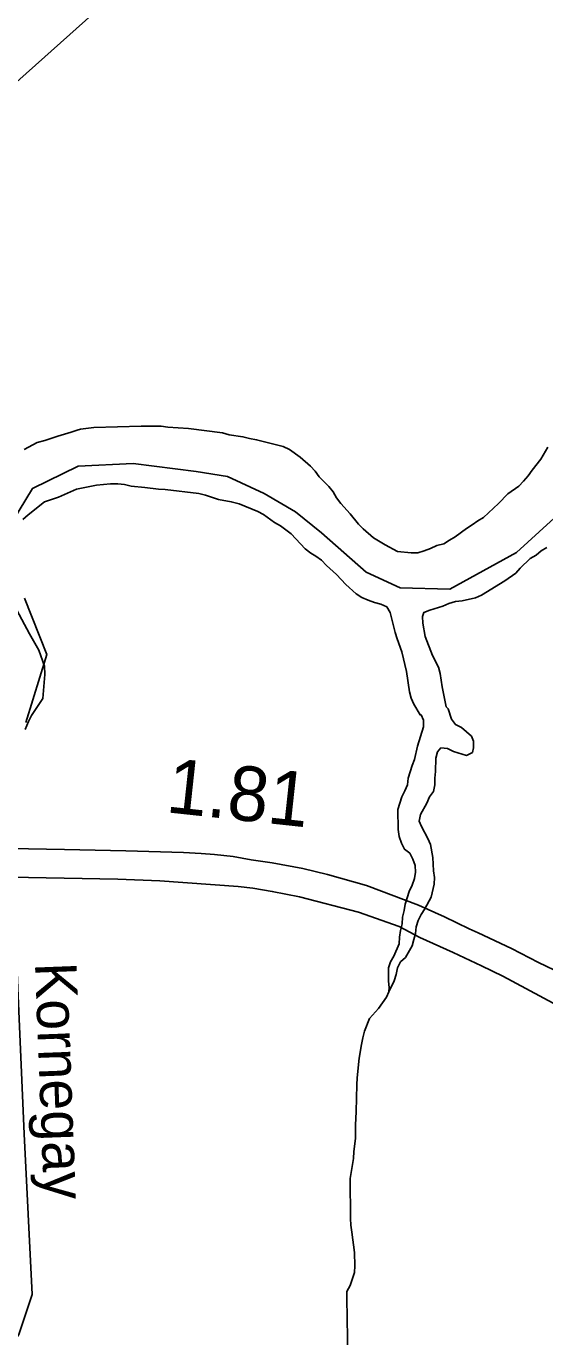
# Model space of a CAD drawing. Extents: x 2290055 to 2389491, y 66597 to 237875.
# Drawn here: x 2329513 to 2330699, y 185325 to 188328 of the extents above; entities that cross this region are included whole.
import ezdxf

# ---------------------------------------------------------------- set-up
doc = ezdxf.new("R2010")
doc.units = 0
for name, color, linetype in [('Exist Aviation Commercial or Municipal Perimeter Paved', 7, 'Continuous'), ('Exist Boundary Political City Limit New', 7, 'Continuous'), ('Exist Hydrographic Creek Double Shore', 7, 'Continuous'), ('Exist Hydrographic Creek Single Shore', 7, 'Continuous'), ('Exist Road Non-System Type 51', 7, 'Continuous'), ('Exist Road Non-System Type 51 Label', 7, 'Continuous'), ('Exist Road Primary US Divided Attributed', 7, 'Continuous'), ('Exist Road Primary US Mileage Hundredths English Label', 7, 'Continuous'), ('Map Preparation Boundary City Limit Buffer Line', 7, 'Continuous')]:
    doc.layers.add(name, color=color, linetype=linetype)

msp = doc.modelspace()

# ---------------------------------------------------------------- linework, layer by layer
at = {"layer": 'Exist Aviation Commercial or Municipal Perimeter Paved'}
msp.add_lwpolyline([(2330641.5, 192135.8), (2331299.6, 190465.1), (2331362.2, 190297.6), (2331402.5, 190191.1), (2328871.7, 187864.1), (2328982.4, 187746.4), (2331486.6, 189986.4), (2331942.2, 188840.1), (2332078.1, 188895.5), (2331604, 190103.1), (2331828, 190308), (2332027.5, 190474), (2333863.9, 192135.8)], dxfattribs=at)
at = {"layer": 'Exist Boundary Political City Limit New'}
for points in [[(2329464.2, 187164.1), (2329527.2, 187268.9), (2329632, 187319.9), (2329757.8, 187325.8), (2329901.5, 187307.9), (2329973.2, 187295.9), (2330057, 187257), (2330129, 187215), (2330188.8, 187167.1), (2330290.5, 187077.3), (2330368.2, 187041.3), (2330482.2, 187038.3), (2330634.8, 187122.2), (2330772.5, 187248)], [(2329512.2, 186732.8), (2329560.2, 186888.6), (2329509.2, 187017.4)]]:
    msp.add_lwpolyline(points, dxfattribs=at)
at = {"layer": 'Exist Hydrographic Creek Double Shore'}
for points in [[(2329508, 187358.1), (2329538.2, 187373.9), (2329555.2, 187378.5), (2329585.5, 187388.8), (2329615.5, 187397.5), (2329629.5, 187402.7), (2329637, 187404.6), (2329667.5, 187408.2), (2329775.5, 187411.7), (2329822, 187411.4), (2329837, 187409.4), (2329884, 187406), (2329962.2, 187396.3), (2329977.5, 187392), (2330008.7, 187387.3), (2330024, 187383.3), (2330040, 187380.6), (2330100.5, 187364.9), (2330115, 187358.5), (2330140, 187340.4), (2330163.2, 187320.3)], [(2330163.2, 187320.3), (2330173.7, 187308.3), (2330183.5, 187295.2), (2330205.5, 187273.7), (2330215.2, 187260.8), (2330223, 187247.7), (2330232.5, 187234.7), (2330254.2, 187210.9), (2330273.5, 187187.1), (2330284, 187176), (2330307.7, 187155.7), (2330334, 187139.6), (2330362.2, 187124.5), (2330393.7, 187121.4), (2330409, 187121.5), (2330423.7, 187125.6), (2330438, 187131.1), (2330452.5, 187137.9), (2330468.5, 187142.2), (2330481.2, 187150.4), (2330494.7, 187157.8), (2330520.5, 187177.4), (2330533.5, 187185.2), (2330546, 187194.4), (2330559, 187202.6), (2330593.7, 187234.7), (2330614.7, 187256.7), (2330640, 187274.3), (2330650.7, 187285.3), (2330661.5, 187297.8), (2330670.5, 187310.7), (2330690.5, 187335.8), (2330706.2, 187363.5)], [(2330342.5, 186115.2), (2330343.5, 186125.2), (2330342, 186140.2), (2330341.5, 186170.3), (2330346.7, 186184.4), (2330354, 186197.6), (2330366.5, 186225.4), (2330367, 186240.8), (2330369, 186255.7), (2330373, 186271), (2330374.2, 186286.6), (2330377.7, 186301.5), (2330380, 186316.6), (2330389.5, 186345.7), (2330396.2, 186360.1), (2330401, 186374.8), (2330403.7, 186390), (2330402.5, 186405), (2330397.2, 186419.1), (2330390.7, 186432.9), (2330378.5, 186442.3), (2330371.5, 186456.5), (2330366.2, 186471.2), (2330364, 186487.1), (2330363.5, 186532.9), (2330372, 186562.4), (2330379.2, 186575.7), (2330385.5, 186589.6), (2330387, 186605), (2330395.7, 186633.9), (2330401.2, 186648), (2330408, 186678.5), (2330421.7, 186722.8), (2330422, 186738), (2330416.5, 186750.2), (2330414, 186750), (2330400, 186774.3), (2330394, 186788.3), (2330389.7, 186803.2), (2330383.2, 186849.4), (2330372, 186894.7), (2330361.5, 186924.3), (2330357.2, 186938.8), (2330346, 186984.6), (2330338, 186997.6), (2330324, 187003.5), (2330309.5, 187007.5), (2330295, 187013.1), (2330281, 187019.3), (2330268, 187027.5), (2330244.5, 187048.5), (2330223.2, 187071.5), (2330200, 187092.7), (2330188.5, 187104.6), (2330175.5, 187113.8), (2330164, 187120.5), (2330151.5, 187130.3), (2330119.2, 187164.8), (2330095, 187183.1), (2330081.2, 187191.2), (2330056, 187209), (2330042.5, 187216.3), (2330000, 187233.5), (2329982, 187238.5), (2329952.5, 187243.4), (2329923, 187253.6), (2329907.5, 187257.5), (2329830.5, 187266.3), (2329815.2, 187267), (2329784.2, 187271.4), (2329753.2, 187273.9), (2329738, 187277.7), (2329722.2, 187279.3), (2329706, 187279.6), (2329674, 187276.7), (2329628, 187267.2), (2329586.7, 187249.1), (2329555, 187238.1), (2329517, 187208.7), (2329504.7, 187197.9)], [(2330342.5, 186115.2), (2330355, 186140.9), (2330359.2, 186155.5), (2330362.5, 186170.3), (2330369.5, 186184.2), (2330380.7, 186194.4), (2330396, 186220.6), (2330399.5, 186235.2), (2330404, 186249.5), (2330405.5, 186264.7), (2330409.7, 186279), (2330416.7, 186292.8), (2330425, 186305.8), (2330439.7, 186332.6), (2330446.2, 186362.4), (2330447, 186377.7), (2330445, 186392.7), (2330443, 186423), (2330438, 186452.9), (2330431.7, 186467.2), (2330417.5, 186494.5), (2330412, 186506.8), (2330415, 186521.6), (2330429.5, 186548), (2330436, 186562), (2330444.5, 186574.8), (2330447.5, 186590), (2330447.5, 186605.1), (2330449.5, 186620.3), (2330450, 186651.1), (2330454, 186665.4), (2330461.7, 186674.3), (2330477, 186673.1), (2330490.7, 186666.5), (2330520.5, 186657.3), (2330534, 186663.9), (2330536.7, 186674.5), (2330536.2, 186690), (2330531.5, 186701.2), (2330508.7, 186721.2), (2330495, 186728), (2330485.7, 186739.9), (2330478, 186764.1), (2330474, 186768.6), (2330465, 186814.4), (2330460.2, 186844.7), (2330456.2, 186859.3), (2330442.5, 186886.2), (2330425.7, 186930), (2330420.5, 186960.1), (2330420, 186975.4), (2330422.5, 186984.5), (2330436.2, 186990.1), (2330466, 186999.4), (2330480.2, 187005.4), (2330495.5, 187009.6), (2330510.7, 187011.4), (2330540.7, 187018.5), (2330555, 187024.4), (2330608, 187057), (2330633, 187074.7), (2330643, 187086.1), (2330665.7, 187108.6), (2330679.5, 187116), (2330691.2, 187125.9), (2330704.5, 187133.3)], [(2329485.2, 187001.4), (2329520.5, 186935.8), (2329542, 186898.5), (2329554.7, 186861.9), (2329555.5, 186842.7), (2329551.2, 186787.6), (2329525, 186748.6), (2329517.7, 186734.7), (2329510.5, 186716.7)]]:
    msp.add_lwpolyline(points, dxfattribs=at)
at = {"layer": 'Exist Hydrographic Creek Single Shore'}
msp.add_lwpolyline([(2330342.5, 186115.2), (2330337, 186103.5), (2330328.2, 186090.3), (2330318.7, 186077.5), (2330298.5, 186054.2), (2330287, 186025), (2330283, 186010), (2330279.7, 185994.6), (2330275, 185963.6), (2330270, 185918.1), (2330269, 185902.6), (2330268, 185841), (2330266.5, 185810.2), (2330266.5, 185779.4), (2330262.5, 185749.3), (2330261.5, 185733.9), (2330254, 185687.6), (2330254.7, 185596), (2330255.5, 185580.5), (2330258.2, 185564.7), (2330263.7, 185518), (2330264.7, 185487.8), (2330264, 185472.3), (2330254, 185442.9), (2330246.5, 185429), (2330246.2, 185413.7), (2330248.5, 185275.8)], dxfattribs=at)
at = {"layer": 'Exist Road Non-System Type 51'}
msp.add_lwpolyline([(2329465, 184532.2), (2329409.8, 184618.1), (2329366.8, 184747), (2329342.3, 184955.7), (2329360.7, 185090.7), (2329403.6, 185201.1), (2329434.3, 185238), (2329495.6, 185330), (2329526.3, 185422.1), (2329507.9, 185790.3), (2329480.2, 186441.1)], dxfattribs=at)
at = {"layer": 'Exist Road Primary US Divided Attributed'}
for points in [[(2330739.5, 186157.1), (2330684.9, 186182.7), (2330623.2, 186214.8), (2330547, 186250.5), (2330526.2, 186259.9), (2330469.8, 186287.4), (2330410.3, 186313.9), (2330291.4, 186358.8), (2330202.3, 186384.1), (2330145.8, 186398.4), (2330075.7, 186410.9), (2330027.2, 186418.2), (2329986.3, 186425.3), (2329943.9, 186429.8), (2329913.1, 186432.3), (2329872.5, 186434.7), (2329740.4, 186438.7), (2329600.7, 186441.4), (2329476.9, 186443.9), (2329341.1, 186446.9), (2329245.7, 186448.7), (2329136.5, 186450.9), (2328911.6, 186455.8)], [(2328911.3, 186396), (2329063.2, 186387.4), (2329238, 186383.5), (2329364.6, 186380.4), (2329476.6, 186378), (2329722.8, 186373.7), (2329818.5, 186370), (2329997.6, 186356.6), (2330031.2, 186352.7), (2330075.7, 186345.6), (2330137.9, 186333.1), (2330273, 186298.1), (2330366.2, 186265.5), (2330413.7, 186239.8), (2330489.7, 186206), (2330554.5, 186174.9), (2330603.4, 186151.6), (2330781.3, 186056.3)]]:
    msp.add_lwpolyline(points, dxfattribs=at)
at = {"layer": 'Map Preparation Boundary City Limit Buffer Line'}
for points in [[(2329464.2, 187164.1), (2329527.2, 187268.9), (2329632, 187319.9), (2329757.8, 187325.8), (2329901.5, 187307.9), (2329973.2, 187295.9), (2330057, 187257), (2330129, 187215), (2330188.8, 187167.1), (2330290.5, 187077.3), (2330368.2, 187041.3), (2330482.2, 187038.3), (2330634.8, 187122.2), (2330772.5, 187248)], [(2329512.2, 186732.8), (2329560.2, 186888.6), (2329509.2, 187017.4)]]:
    msp.add_lwpolyline(points, dxfattribs=at)

# ---------------------------------------------------------------- texts
at = {"layer": 'Exist Road Non-System Type 51 Label'}
msp.add_text('Kornegay', height=95, rotation=272.1891, dxfattribs=at).set_placement((2329532.7, 186181.6))
at = {"layer": 'Exist Road Primary US Mileage Hundredths English Label'}
msp.add_text('1.81', height=125, rotation=353.8408, dxfattribs=at).set_placement((2329830.4, 186527.2))

doc.saveas('drawing.dxf')
